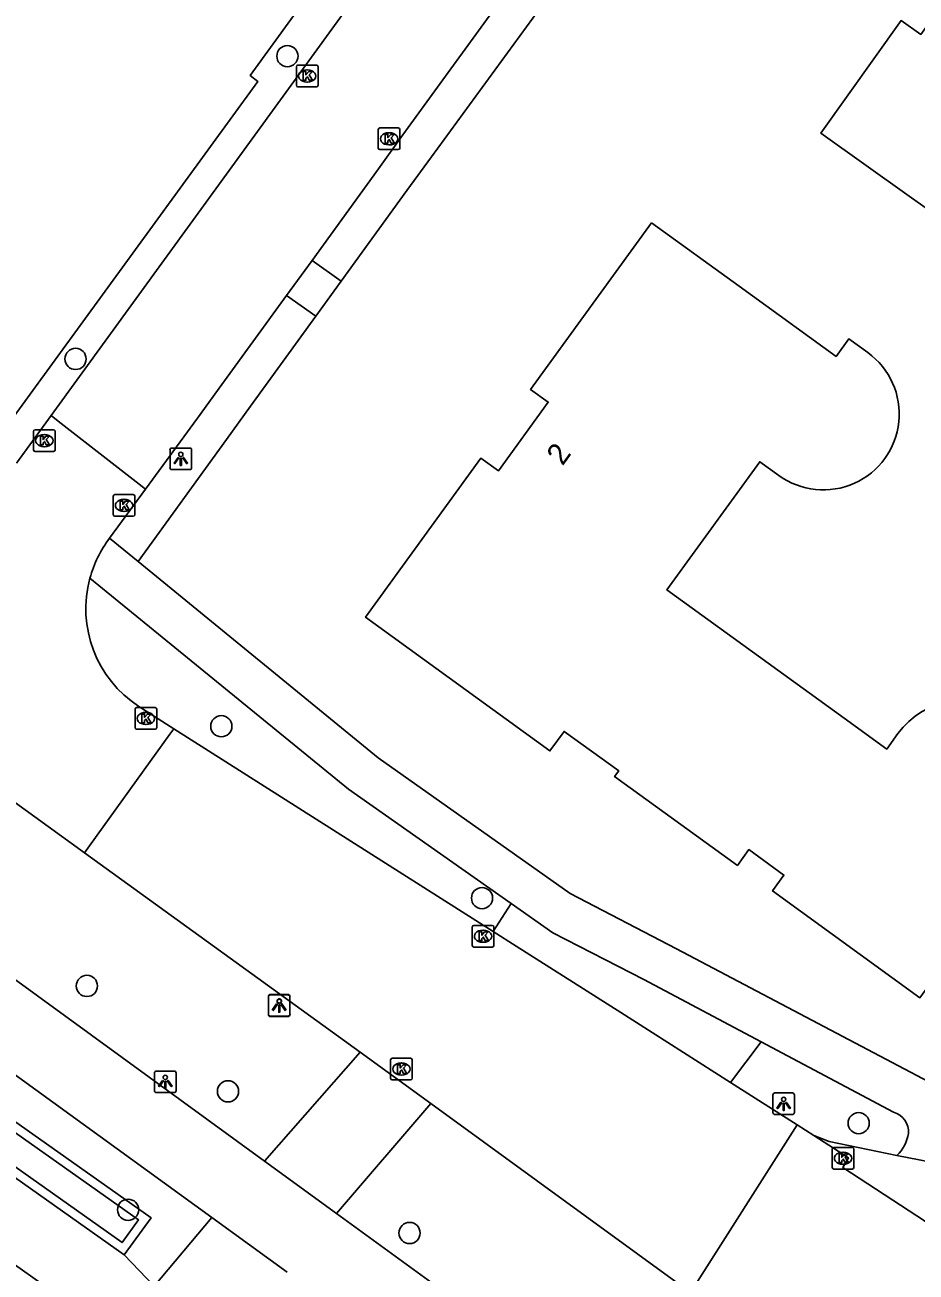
# Model space of a CAD drawing. Extents: x 157321 to 158827, y 386650 to 388532.
# Drawn here: x 158588.2 to 158629.3, y 387124.2 to 387181.8 of the extents above; entities that cross this region are included whole.
import ezdxf

# ---------------------------------------------------------------- set-up
doc = ezdxf.new("R2010")
doc.units = 0
for name, color, linetype in [('IMGEO_Berm_groen', 7, 'Continuous'), ('IMGEO_Boom', 7, 'Continuous'), ('IMGEO_Erf', 7, 'Continuous'), ('IMGEO_Fietspad_gesloten', 7, 'Continuous'), ('IMGEO_Groenvoorziening', 7, 'Continuous'), ('IMGEO_Kolk', 7, 'Continuous'), ('IMGEO_Lichtpunt', 7, 'Continuous'), ('IMGEO_Muur', 7, 'Continuous'), ('IMGEO_Pand', 7, 'Continuous'), ('IMGEO_Pand_nummerreeks', 7, 'Continuous'), ('IMGEO_Pand_vergunning_verleend', 7, 'Continuous'), ('IMGEO_Rijbaan_lokaal_gesloten', 7, 'Continuous'), ('IMGEO_Voetpad_open', 7, 'Continuous'), ('IMGEO_Waterloop', 7, 'Continuous')]:
    doc.layers.add(name, color=color, linetype=linetype)

msp = doc.modelspace()

# ---------------------------------------------------------------- linework, layer by layer
at = {"layer": 'IMGEO_Berm_groen'}
for points in [[(158564.639, 387144.893), (158563.379, 387146.198), (158539.937, 387163.698), (158541.817, 387164.649), (158565.05, 387147.522), (158565.629, 387146.75), (158593.975, 387126.702), (158592.731, 387124.999)], [(158592.731, 387124.999), (158594.123, 387123.554)]]:
    msp.add_lwpolyline(points, dxfattribs=at)
at = {"layer": 'IMGEO_Boom'}
for centre in [(158600.263, 387180.317), (158590.491, 387166.344), (158597.213, 387149.393), (158609.241, 387141.46), (158591.014, 387137.408), (158597.524, 387132.542), (158626.612, 387131.074), (158592.916, 387127.077), (158605.897, 387126.005)]:
    msp.add_circle(centre, 0.489, dxfattribs=at)
at = {"layer": 'IMGEO_Erf'}
msp.add_lwpolyline([(158592.731, 387124.999), (158569.38, 387141.536), (158564.639, 387144.893)], dxfattribs=at)
at = {"layer": 'IMGEO_Fietspad_gesloten'}
for points in [[(158599.211, 387129.321), (158580.746, 387142.77), (158563.599, 387155.314), (158546.328, 387167.888)], [(158596.782, 387126.722), (158578.347, 387140.093), (158561.36, 387152.455), (158542.985, 387166.039)], [(158624.55, 387130.502), (158625.257, 387130.223), (158628.378, 387129.583)], [(158654.859, 387124.442), (158652.603, 387124.88), (158628.378, 387129.583)], [(158602.526, 387126.907), (158599.211, 387129.321)], [(158596.782, 387126.722), (158600.259, 387124.198)], [(158620.551, 387113.561), (158609.627, 387121.738), (158602.526, 387126.907)]]:
    msp.add_lwpolyline(points, dxfattribs=at)
at = {"layer": 'IMGEO_Groenvoorziening'}
for points in [[(158585.809, 387163.033), (158586.725, 387163.499), (158587.252, 387163.131), (158598.901, 387179.144), (158598.55, 387179.429), (158602.413, 387184.771)], [(158612.461, 387183.284), (158606.91, 387175.665), (158605.773, 387174.121), (158602.742, 387169.935)], [(158601.572, 387168.321), (158598.565, 387164.168), (158597.447, 387162.624), (158593.372, 387156.998)]]:
    msp.add_lwpolyline(points, dxfattribs=at)
at = {"layer": 'IMGEO_Kolk'}
for p, q in [((158600.675, 387178.975), (158600.675, 387179.827)), ((158600.75, 387179.901), (158601.602, 387179.901)), ((158601.163, 387179.681), (158601.188, 387179.681)), ((158601.676, 387179.827), (158601.676, 387178.975)), ((158601.602, 387178.901), (158600.75, 387178.901)), ((158601.186, 387179.121), (158601.161, 387179.121)), ((158604.452, 387176.076), (158604.452, 387176.928)), ((158604.527, 387177.002), (158605.379, 387177.002)), ((158604.94, 387176.782), (158604.965, 387176.782)), ((158605.453, 387176.928), (158605.453, 387176.076)), ((158605.379, 387176.002), (158604.527, 387176.002)), ((158604.963, 387176.222), (158604.938, 387176.222)), ((158588.55, 387162.148), (158588.55, 387163)), ((158588.625, 387163.074), (158589.477, 387163.074)), ((158589.038, 387162.854), (158589.063, 387162.854)), ((158589.551, 387163), (158589.551, 387162.148)), ((158589.061, 387162.294), (158589.036, 387162.294)), ((158589.477, 387162.074), (158588.625, 387162.074)), ((158592.227, 387159.158), (158592.227, 387160.01)), ((158592.302, 387160.084), (158593.154, 387160.084)), ((158592.715, 387159.864), (158592.74, 387159.864)), ((158593.228, 387160.01), (158593.228, 387159.158)), ((158592.738, 387159.304), (158592.713, 387159.304)), ((158593.154, 387159.084), (158592.302, 387159.084)), ((158593.234, 387149.327), (158593.234, 387150.179)), ((158593.309, 387150.253), (158594.161, 387150.253)), ((158594.235, 387150.179), (158594.235, 387149.327)), ((158593.722, 387150.033), (158593.747, 387150.033)), ((158594.161, 387149.253), (158593.309, 387149.253)), ((158593.745, 387149.473), (158593.72, 387149.473)), ((158608.787, 387139.275), (158608.787, 387140.127)), ((158608.862, 387140.201), (158609.714, 387140.201)), ((158609.275, 387139.981), (158609.3, 387139.981)), ((158609.788, 387140.127), (158609.788, 387139.275)), ((158609.714, 387139.201), (158608.862, 387139.201)), ((158609.298, 387139.421), (158609.273, 387139.421)), ((158605.021, 387133.145), (158605.021, 387133.997)), ((158605.096, 387134.071), (158605.948, 387134.071)), ((158606.022, 387133.997), (158606.022, 387133.145)), ((158605.509, 387133.851), (158605.534, 387133.851)), ((158605.948, 387133.071), (158605.096, 387133.071)), ((158605.532, 387133.291), (158605.507, 387133.291)), ((158625.466, 387129.954), (158626.318, 387129.954)), ((158625.391, 387129.028), (158625.391, 387129.88)), ((158625.879, 387129.734), (158625.904, 387129.734)), ((158626.392, 387129.88), (158626.392, 387129.028)), ((158626.318, 387128.954), (158625.466, 387128.954)), ((158625.902, 387129.174), (158625.877, 387129.174))]:
    msp.add_line(p, q, dxfattribs=at)
for points in [[(158600.675, 387178.975), (158600.675, 387179.827)], [(158600.75, 387179.901), (158601.602, 387179.901)], [(158600.996, 387179.601), (158601.119, 387179.601), (158601.119, 387179.45), (158601.249, 387179.601), (158601.413, 387179.601), (158601.267, 387179.45), (158601.42, 387179.201), (158601.268, 387179.201), (158601.183, 387179.365), (158601.119, 387179.298), (158601.119, 387179.201), (158600.996, 387179.201), (158600.996, 387179.601)], [(158601.676, 387179.827), (158601.676, 387178.975)], [(158601.602, 387178.901), (158600.75, 387178.901)], [(158604.452, 387176.076), (158604.452, 387176.928)], [(158604.527, 387177.002), (158605.379, 387177.002)], [(158604.773, 387176.702), (158604.896, 387176.702), (158604.896, 387176.551), (158605.026, 387176.702), (158605.19, 387176.702), (158605.044, 387176.551), (158605.197, 387176.302), (158605.045, 387176.302), (158604.96, 387176.466), (158604.896, 387176.399), (158604.896, 387176.302), (158604.773, 387176.302), (158604.773, 387176.702)], [(158605.453, 387176.928), (158605.453, 387176.076)], [(158605.379, 387176.002), (158604.527, 387176.002)], [(158588.55, 387162.148), (158588.55, 387163)], [(158588.625, 387163.074), (158589.477, 387163.074)], [(158588.871, 387162.774), (158588.994, 387162.774), (158588.994, 387162.623), (158589.124, 387162.774), (158589.288, 387162.774), (158589.142, 387162.623), (158589.295, 387162.374), (158589.143, 387162.374), (158589.058, 387162.538), (158588.994, 387162.471), (158588.994, 387162.374), (158588.871, 387162.374), (158588.871, 387162.774)], [(158589.551, 387163), (158589.551, 387162.148)], [(158589.477, 387162.074), (158588.625, 387162.074)], [(158592.227, 387159.158), (158592.227, 387160.01)], [(158592.302, 387160.084), (158593.154, 387160.084)], [(158593.228, 387160.01), (158593.228, 387159.158)], [(158592.548, 387159.784), (158592.671, 387159.784), (158592.671, 387159.633), (158592.801, 387159.784), (158592.965, 387159.784), (158592.819, 387159.633), (158592.972, 387159.384), (158592.82, 387159.384), (158592.735, 387159.548), (158592.671, 387159.481), (158592.671, 387159.384), (158592.548, 387159.384), (158592.548, 387159.784)], [(158593.154, 387159.084), (158592.302, 387159.084)], [(158593.234, 387149.327), (158593.234, 387150.179)], [(158593.309, 387150.253), (158594.161, 387150.253)], [(158594.235, 387150.179), (158594.235, 387149.327)], [(158593.555, 387149.953), (158593.678, 387149.953), (158593.678, 387149.802), (158593.808, 387149.953), (158593.972, 387149.953), (158593.826, 387149.802), (158593.979, 387149.553), (158593.827, 387149.553), (158593.742, 387149.717), (158593.678, 387149.65), (158593.678, 387149.553), (158593.555, 387149.553), (158593.555, 387149.953)], [(158594.161, 387149.253), (158593.309, 387149.253)], [(158608.787, 387139.275), (158608.787, 387140.127)], [(158608.862, 387140.201), (158609.714, 387140.201)], [(158609.108, 387139.901), (158609.231, 387139.901), (158609.231, 387139.75), (158609.361, 387139.901), (158609.525, 387139.901), (158609.379, 387139.75), (158609.532, 387139.501), (158609.38, 387139.501), (158609.295, 387139.665), (158609.231, 387139.598), (158609.231, 387139.501), (158609.108, 387139.501), (158609.108, 387139.901)], [(158609.788, 387140.127), (158609.788, 387139.275)], [(158609.714, 387139.201), (158608.862, 387139.201)], [(158605.021, 387133.145), (158605.021, 387133.997)], [(158605.096, 387134.071), (158605.948, 387134.071)], [(158606.022, 387133.997), (158606.022, 387133.145)], [(158605.342, 387133.771), (158605.465, 387133.771), (158605.465, 387133.62), (158605.595, 387133.771), (158605.759, 387133.771), (158605.613, 387133.62), (158605.766, 387133.371), (158605.614, 387133.371), (158605.529, 387133.535), (158605.465, 387133.468), (158605.465, 387133.371), (158605.342, 387133.371), (158605.342, 387133.771)], [(158605.948, 387133.071), (158605.096, 387133.071)], [(158625.466, 387129.954), (158626.318, 387129.954)], [(158625.391, 387129.028), (158625.391, 387129.88)], [(158625.712, 387129.654), (158625.835, 387129.654), (158625.835, 387129.503), (158625.965, 387129.654), (158626.129, 387129.654), (158625.983, 387129.503), (158626.136, 387129.254), (158625.984, 387129.254), (158625.899, 387129.418), (158625.835, 387129.351), (158625.835, 387129.254), (158625.712, 387129.254), (158625.712, 387129.654)], [(158626.392, 387129.88), (158626.392, 387129.028)], [(158626.318, 387128.954), (158625.466, 387128.954)]]:
    msp.add_lwpolyline(points, dxfattribs=at)
for centre, start, end in [((158600.752, 387179.825), 91.55205, 178.44795), ((158600.752, 387179.825), 91.55205, 178.44795), ((158601.6, 387179.825), 1.55205, 88.44795), ((158601.6, 387179.825), 1.55205, 88.44795), ((158600.752, 387178.977), 181.55205, 268.44795), ((158600.752, 387178.977), 181.55205, 268.44795), ((158601.6, 387178.977), 271.55205, 358.44795), ((158601.6, 387178.977), 271.55205, 358.44795), ((158604.529, 387176.926), 91.55205, 178.44795), ((158604.529, 387176.926), 91.55205, 178.44795), ((158605.377, 387176.926), 1.55205, 88.44795), ((158605.377, 387176.926), 1.55205, 88.44795), ((158604.529, 387176.078), 181.55205, 268.44795), ((158604.529, 387176.078), 181.55205, 268.44795), ((158605.377, 387176.078), 271.55205, 358.44795), ((158605.377, 387176.078), 271.55205, 358.44795), ((158588.627, 387162.998), 91.55205, 178.44795), ((158588.627, 387162.998), 91.55205, 178.44795), ((158589.475, 387162.998), 1.55205, 88.44795), ((158589.475, 387162.998), 1.55205, 88.44795), ((158588.627, 387162.15), 181.55205, 268.44795), ((158588.627, 387162.15), 181.55205, 268.44795), ((158589.475, 387162.15), 271.55205, 358.44795), ((158589.475, 387162.15), 271.55205, 358.44795), ((158592.304, 387160.008), 91.55205, 178.44795), ((158592.304, 387160.008), 91.55205, 178.44795), ((158593.152, 387160.008), 1.55205, 88.44795), ((158593.152, 387160.008), 1.55205, 88.44795), ((158592.304, 387159.16), 181.55205, 268.44795), ((158592.304, 387159.16), 181.55205, 268.44795), ((158593.152, 387159.16), 271.55205, 358.44795), ((158593.152, 387159.16), 271.55205, 358.44795), ((158593.311, 387150.177), 91.55205, 178.44795), ((158593.311, 387150.177), 91.55205, 178.44795), ((158594.159, 387150.177), 1.55205, 88.44795), ((158594.159, 387150.177), 1.55205, 88.44795), ((158593.311, 387149.329), 181.55205, 268.44795), ((158593.311, 387149.329), 181.55205, 268.44795), ((158594.159, 387149.329), 271.55205, 358.44795), ((158594.159, 387149.329), 271.55205, 358.44795), ((158608.864, 387140.125), 91.55205, 178.44795), ((158608.864, 387140.125), 91.55205, 178.44795), ((158609.712, 387140.125), 1.55205, 88.44795), ((158609.712, 387140.125), 1.55205, 88.44795), ((158608.864, 387139.277), 181.55205, 268.44795), ((158608.864, 387139.277), 181.55205, 268.44795), ((158609.712, 387139.277), 271.55205, 358.44795), ((158609.712, 387139.277), 271.55205, 358.44795), ((158605.098, 387133.995), 91.55205, 178.44795), ((158605.098, 387133.995), 91.55205, 178.44795), ((158605.946, 387133.995), 1.55205, 88.44795), ((158605.946, 387133.995), 1.55205, 88.44795), ((158605.098, 387133.147), 181.55205, 268.44795), ((158605.098, 387133.147), 181.55205, 268.44795), ((158605.946, 387133.147), 271.55205, 358.44795), ((158605.946, 387133.147), 271.55205, 358.44795), ((158625.468, 387129.878), 91.55205, 178.44795), ((158625.468, 387129.878), 91.55205, 178.44795), ((158626.316, 387129.878), 1.55205, 88.44795), ((158626.316, 387129.878), 1.55205, 88.44795), ((158625.468, 387129.03), 181.55205, 268.44795), ((158625.468, 387129.03), 181.55205, 268.44795), ((158626.316, 387129.03), 271.55205, 358.44795), ((158626.316, 387129.03), 271.55205, 358.44795)]:
    msp.add_arc(centre, 0.0765, start, end, dxfattribs=at)
for centre, major_axis, ratio, start_param, end_param in [((158601.162, 387179.401), (-0.387, 0.002), 0.722429, 4.712389, 7.853982), ((158601.187, 387179.401), (-0.39, 0.002), 0.717154, 1.570796, 4.712389), ((158604.939, 387176.502), (-0.387, 0.002), 0.722429, 4.712389, 7.853982), ((158604.964, 387176.502), (-0.39, 0.002), 0.717154, 1.570796, 4.712389), ((158589.037, 387162.574), (-0.387, 0.002), 0.722429, 4.712389, 7.853982), ((158589.062, 387162.574), (-0.39, 0.002), 0.717154, 1.570796, 4.712389), ((158592.714, 387159.584), (-0.387, 0.002), 0.722429, 4.712389, 7.853982), ((158592.739, 387159.584), (-0.39, 0.002), 0.717154, 1.570796, 4.712389), ((158593.721, 387149.753), (-0.387, 0.002), 0.722429, 4.712389, 7.853982), ((158593.746, 387149.753), (-0.39, 0.002), 0.717154, 1.570796, 4.712389), ((158609.274, 387139.701), (-0.387, 0.002), 0.722429, 4.712389, 7.853982), ((158609.299, 387139.701), (-0.39, 0.002), 0.717154, 1.570796, 4.712389), ((158605.508, 387133.571), (-0.387, 0.002), 0.722429, 4.712389, 7.853982), ((158605.533, 387133.571), (-0.39, 0.002), 0.717154, 1.570796, 4.712389), ((158625.878, 387129.454), (-0.387, 0.002), 0.722429, 4.712389, 7.853982), ((158625.903, 387129.454), (-0.39, 0.002), 0.717154, 1.570796, 4.712389)]:
    msp.add_ellipse(centre, major_axis=major_axis, ratio=ratio, start_param=start_param, end_param=end_param, dxfattribs=at)
at = {"layer": 'IMGEO_Lichtpunt'}
for p, q in [((158595.75, 387162.232), (158594.942, 387162.232)), ((158595.75, 387162.232), (158594.942, 387162.232)), ((158594.848, 387162.137), (158594.848, 387161.33)), ((158594.848, 387162.137), (158594.848, 387161.33)), ((158595.844, 387161.33), (158595.844, 387162.137)), ((158595.844, 387161.33), (158595.844, 387162.137)), ((158594.942, 387161.236), (158595.75, 387161.236)), ((158594.942, 387161.236), (158595.75, 387161.236)), ((158599.385, 387136.898), (158599.385, 387136.091)), ((158599.385, 387136.898), (158599.385, 387136.091)), ((158599.386, 387136.92), (158599.386, 387136.113)), ((158599.386, 387136.92), (158599.386, 387136.113)), ((158600.287, 387136.993), (158599.479, 387136.993)), ((158600.287, 387136.993), (158599.479, 387136.993)), ((158600.288, 387137.015), (158599.48, 387137.015)), ((158600.288, 387137.015), (158599.48, 387137.015)), ((158600.381, 387136.091), (158600.381, 387136.898)), ((158600.381, 387136.091), (158600.381, 387136.898)), ((158600.382, 387136.113), (158600.382, 387136.92)), ((158600.382, 387136.113), (158600.382, 387136.92)), ((158599.479, 387135.997), (158600.287, 387135.997)), ((158599.479, 387135.997), (158600.287, 387135.997)), ((158599.48, 387136.019), (158600.288, 387136.019)), ((158599.48, 387136.019), (158600.288, 387136.019)), ((158594.132, 387133.386), (158594.132, 387132.579)), ((158594.132, 387133.386), (158594.132, 387132.579)), ((158595.034, 387133.481), (158594.226, 387133.481)), ((158595.034, 387133.481), (158594.226, 387133.481)), ((158595.128, 387132.579), (158595.128, 387133.386)), ((158595.128, 387132.579), (158595.128, 387133.386)), ((158594.226, 387132.485), (158595.034, 387132.485)), ((158594.226, 387132.485), (158595.034, 387132.485)), ((158622.654, 387132.372), (158622.654, 387131.565)), ((158622.654, 387132.372), (158622.654, 387131.565)), ((158623.556, 387132.467), (158622.748, 387132.467)), ((158623.556, 387132.467), (158622.748, 387132.467)), ((158623.65, 387131.565), (158623.65, 387132.372)), ((158623.65, 387131.565), (158623.65, 387132.372)), ((158622.748, 387131.471), (158623.556, 387131.471)), ((158622.748, 387131.471), (158623.556, 387131.471))]:
    msp.add_line(p, q, dxfattribs=at)
for points in [[(158595.222, 387161.801), (158595.261, 387161.773), (158595.073, 387161.511), (158595.035, 387161.538), (158595.222, 387161.801)], [(158595.324, 387161.753), (158595.371, 387161.753), (158595.371, 387161.431), (158595.324, 387161.431), (158595.324, 387161.753)], [(158595.434, 387161.773), (158595.472, 387161.8), (158595.659, 387161.538), (158595.62, 387161.51), (158595.434, 387161.773)], [(158599.759, 387136.562), (158599.798, 387136.534), (158599.61, 387136.272), (158599.572, 387136.299), (158599.759, 387136.562)], [(158599.76, 387136.584), (158599.799, 387136.556), (158599.611, 387136.294), (158599.573, 387136.321), (158599.76, 387136.584)], [(158599.861, 387136.514), (158599.908, 387136.514), (158599.908, 387136.192), (158599.861, 387136.192), (158599.861, 387136.514)], [(158599.862, 387136.536), (158599.909, 387136.536), (158599.909, 387136.214), (158599.862, 387136.214), (158599.862, 387136.536)], [(158599.971, 387136.534), (158600.009, 387136.561), (158600.196, 387136.299), (158600.157, 387136.271), (158599.971, 387136.534)], [(158599.972, 387136.556), (158600.01, 387136.583), (158600.197, 387136.321), (158600.158, 387136.293), (158599.972, 387136.556)], [(158594.506, 387133.05), (158594.545, 387133.022), (158594.357, 387132.76), (158594.319, 387132.787), (158594.506, 387133.05)], [(158594.608, 387133.002), (158594.655, 387133.002), (158594.655, 387132.68), (158594.608, 387132.68), (158594.608, 387133.002)], [(158594.718, 387133.022), (158594.756, 387133.049), (158594.943, 387132.787), (158594.904, 387132.759), (158594.718, 387133.022)], [(158623.028, 387132.036), (158623.067, 387132.008), (158622.879, 387131.746), (158622.841, 387131.773), (158623.028, 387132.036)], [(158623.13, 387131.988), (158623.177, 387131.988), (158623.177, 387131.666), (158623.13, 387131.666), (158623.13, 387131.988)], [(158623.24, 387132.008), (158623.278, 387132.035), (158623.465, 387131.773), (158623.426, 387131.745), (158623.24, 387132.008)]]:
    msp.add_lwpolyline(points, dxfattribs=at)
for centre in [(158595.347, 387161.935), (158599.884, 387136.696), (158599.885, 387136.718), (158594.631, 387133.184), (158623.153, 387132.17)]:
    msp.add_circle(centre, 0.0994, dxfattribs=at)
for centre, start, end in [((158594.942, 387162.137), 90, 180), ((158594.942, 387162.137), 90, 180), ((158595.75, 387162.137), 0, 90), ((158595.75, 387162.137), 0, 90), ((158594.942, 387161.33), 180, 270), ((158594.942, 387161.33), 180, 270), ((158595.75, 387161.33), 270, 0), ((158595.75, 387161.33), 270, 360), ((158599.479, 387136.898), 90, 180), ((158599.479, 387136.898), 90, 180), ((158599.48, 387136.92), 90, 180), ((158599.48, 387136.92), 90, 180), ((158600.287, 387136.898), 0, 90), ((158600.287, 387136.898), 0, 90), ((158600.288, 387136.92), 0, 90), ((158600.288, 387136.92), 0, 90), ((158599.479, 387136.091), 180, 270), ((158599.479, 387136.091), 180, 270), ((158599.48, 387136.113), 180, 270), ((158599.48, 387136.113), 180, 270), ((158600.287, 387136.091), 270, 0), ((158600.287, 387136.091), 270, 360), ((158600.288, 387136.113), 270, 0), ((158600.288, 387136.113), 270, 360), ((158594.226, 387133.386), 90, 180), ((158594.226, 387133.386), 90, 180), ((158595.034, 387133.386), 0, 90), ((158595.034, 387133.386), 0, 90), ((158594.226, 387132.579), 180, 270), ((158594.226, 387132.579), 180, 270), ((158595.034, 387132.579), 270, 0), ((158595.034, 387132.579), 270, 360), ((158622.748, 387132.372), 90, 180), ((158622.748, 387132.372), 90, 180), ((158623.556, 387132.372), 0, 90), ((158623.556, 387132.372), 0, 90), ((158622.748, 387131.565), 180, 270), ((158622.748, 387131.565), 180, 270), ((158623.556, 387131.565), 270, 0), ((158623.556, 387131.565), 270, 360)]:
    msp.add_arc(centre, 0.0946, start, end, dxfattribs=at)
at = {"layer": 'IMGEO_Muur'}
msp.add_lwpolyline([(158598.901, 387179.144), (158587.252, 387163.131)], dxfattribs=at)
at = {"layer": 'IMGEO_Pand'}
for points in [[(158634.03, 387191.69), (158640.12, 387187.38), (158641.53, 387187.57), (158644.63, 387185.38), (158644.85, 387184.01), (158642.14, 387180.19), (158640.78, 387179.98), (158639.72, 387180.72), (158637.777, 387177.997), (158637.55, 387178.159), (158632.62, 387171.25), (158628.946, 387173.862), (158624.87, 387176.76), (158628.567, 387181.96), (158629.472, 387181.317), (158630.695, 387183.037), (158629.79, 387183.68), (158628.81, 387184.36), (158634.03, 387191.69)], [(158634.479, 387144.656), (158633.966, 387143.95), (158634.371, 387143.656), (158629.435, 387136.859), (158622.638, 387141.795), (158623.167, 387142.523), (158621.549, 387143.698), (158621.02, 387142.97), (158615.357, 387147.072), (158615.545, 387147.331), (158613.028, 387149.157), (158612.37, 387148.25), (158603.87, 387154.42), (158609.188, 387161.767), (158610.001, 387161.18), (158612.291, 387164.349), (158611.481, 387164.935), (158617.05, 387172.63)], [(158617.05, 387172.63), (158621.1, 387169.697), (158625.57, 387166.46), (158626.156, 387167.27), (158627.035, 387166.634)], [(158622.932, 387160.963), (158622.053, 387161.599), (158617.77, 387155.68), (158625.95, 387149.76), (158627.906, 387148.34), (158628.423, 387149.052)]]:
    msp.add_lwpolyline(points, dxfattribs=at)
for centre, radius, start, end in [((158624.983, 387163.799), 3.5, 234.11405, 54.11405), ((158631.449, 387146.851), 3.742, 324.07961, 143.96922)]:
    msp.add_arc(centre, radius, start, end, dxfattribs=at)
at = {"layer": 'IMGEO_Pand_vergunning_verleend'}
msp.add_lwpolyline([(158574.826, 387126.846), (158580.378, 387129.717), (158591.323, 387121.973), (158580.638, 387116.161), (158574.826, 387126.846)], dxfattribs=at)
at = {"layer": 'IMGEO_Rijbaan_lokaal_gesloten'}
for points in [[(158601.398, 387170.893), (158604.461, 387175.12), (158605.593, 387176.682), (158610.919, 387184.033)], [(158603.866, 387183.723), (158589.359, 387163.726)], [(158600.223, 387169.27), (158601.398, 387170.893)], [(158600.223, 387169.27), (158597.246, 387165.162), (158596.122, 387163.61), (158593.721, 387160.333)], [(158589.359, 387163.726), (158587.765, 387161.529)], [(158589.359, 387163.726), (158589.693, 387163.466), (158593.432, 387160.558), (158593.721, 387160.333)], [(158593.721, 387160.333), (158592.062, 387158.07)], [(158590.9, 387143.557), (158573.514, 387156.155)], [(158593.403, 387150.307), (158595.02, 387149.278)], [(158595.02, 387149.278), (158594.843, 387149.033), (158591.13, 387143.877), (158590.9, 387143.557)], [(158609.746, 387139.912), (158595.02, 387149.278)], [(158590.9, 387143.557), (158603.613, 387134.344)], [(158620.707, 387132.949), (158615.637, 387136.18), (158610.808, 387139.237), (158609.746, 387139.912)], [(158603.613, 387134.344), (158606.878, 387131.978)], [(158620.707, 387132.949), (158623.778, 387130.993)], [(158606.878, 387131.978), (158618.851, 387123.255)], [(158623.778, 387130.993), (158618.851, 387123.255)], [(158624.55, 387130.502), (158623.778, 387130.993)], [(158629.696, 387126.533), (158625.887, 387129.028), (158626.141, 387129.478), (158624.55, 387130.502)]]:
    msp.add_lwpolyline(points, dxfattribs=at)
for centre, radius, start, end in [((158596.335, 387154.82), 5.369, 142.74815, 164.81986), ((158596.352, 387154.814), 5.386, 164.8065, 236.80336)]:
    msp.add_arc(centre, radius, start, end, dxfattribs=at)
at = {"layer": 'IMGEO_Voetpad_open'}
for points in [[(158601.398, 387170.893), (158602.742, 387169.935)], [(158602.742, 387169.935), (158601.572, 387168.321)], [(158601.572, 387168.321), (158600.223, 387169.27)], [(158592.062, 387158.07), (158593.372, 387156.998)], [(158593.372, 387156.998), (158604.452, 387147.931), (158613.311, 387141.669), (158618.206, 387139.126), (158630.43, 387132.677), (158631.764, 387132.007)], [(158610.587, 387141.211), (158603.081, 387146.493), (158591.154, 387156.226)], [(158609.746, 387139.912), (158610.587, 387141.211)], [(158610.587, 387141.211), (158612.512, 387139.856), (158616.708, 387137.699), (158622.116, 387134.821)], [(158622.116, 387134.821), (158620.707, 387132.949)], [(158628.219, 387131.586), (158622.116, 387134.821)], [(158599.211, 387129.321), (158603.613, 387134.344)], [(158606.878, 387131.978), (158602.526, 387126.907)], [(158594.123, 387123.554), (158596.782, 387126.722)]]:
    msp.add_lwpolyline(points, dxfattribs=at)
for centre, radius, start, end in [((158627.926, 387130.639), 0.991, 357.56596, 72.78275), ((158626.945, 387130.993), 2.011, 315.46674, 348.63492)]:
    msp.add_arc(centre, radius, start, end, dxfattribs=at)
at = {"layer": 'IMGEO_Waterloop'}
msp.add_lwpolyline([(158565.341, 387146.454), (158593.4, 387126.608), (158592.639, 387125.565), (158569.616, 387141.869), (158564.906, 387145.204), (158563.65, 387146.506), (158540.71, 387163.631), (158541.777, 387164.171), (158564.759, 387147.229), (158565.341, 387146.454)], dxfattribs=at)

# ---------------------------------------------------------------- texts
at = {"layer": 'IMGEO_Pand_nummerreeks'}
msp.add_text('2', height=1, rotation=54.1038, dxfattribs=at).set_placement((158612.954, 387161.377))

doc.saveas('drawing.dxf')
